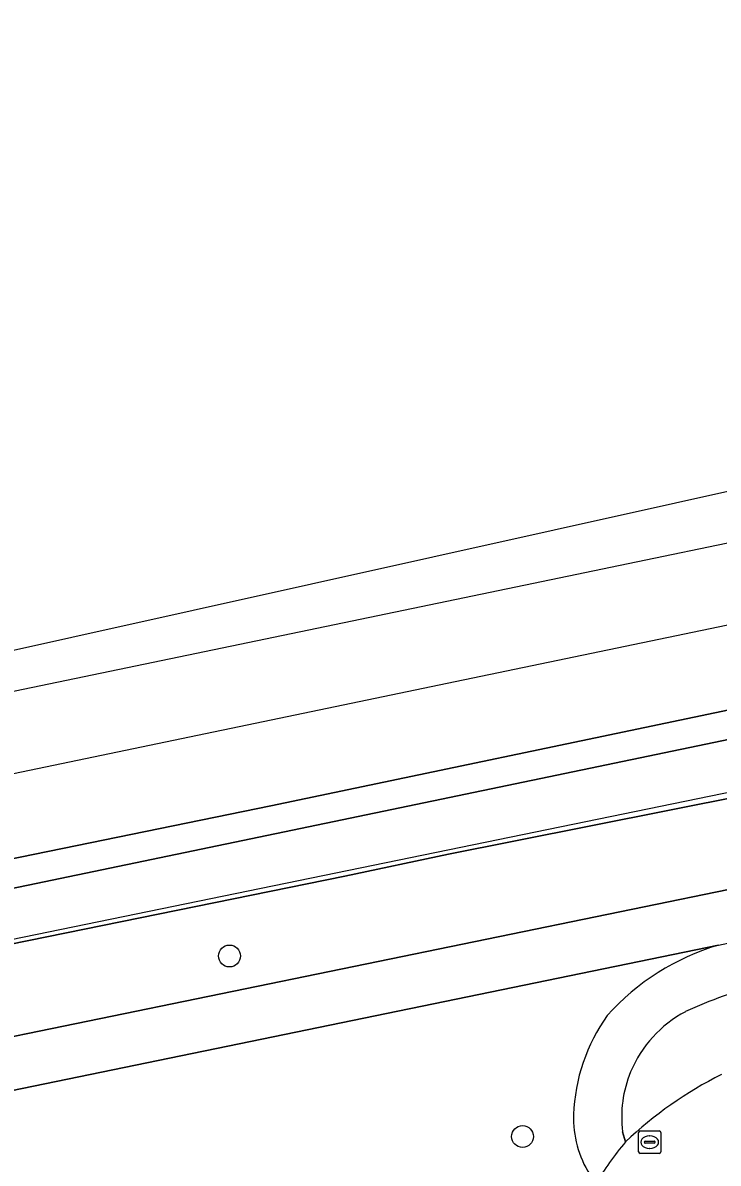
# Model space of a CAD drawing. Extents: x 162989 to 165008, y 383432 to 384338.
# Drawn here: x 164326.4 to 164357.5, y 384218.4 to 384269.5 of the extents above; entities that cross this region are included whole.
import ezdxf

# ---------------------------------------------------------------- set-up
doc = ezdxf.new("R2010")
doc.units = 0
for name, color, linetype in [('IMGEO_Berm_groen', 7, 'Continuous'), ('IMGEO_Boom', 7, 'Continuous'), ('IMGEO_Fietspad_open', 7, 'Continuous'), ('IMGEO_Gemengd_bos', 7, 'Continuous'), ('IMGEO_Grasland_overig', 7, 'Continuous'), ('IMGEO_Greppel_droge_sloot', 7, 'Continuous'), ('IMGEO_Groenvoorziening', 7, 'Continuous'), ('IMGEO_Hek', 7, 'Continuous'), ('IMGEO_Rijbaan_lokaal_open', 7, 'Continuous'), ('IMGEO_Rioolput', 7, 'Continuous'), ('IMGEO_Spoor', 7, 'Continuous'), ('IMGEO_Spoorbaan_halfverhard', 7, 'Continuous')]:
    doc.layers.add(name, color=color, linetype=linetype)

msp = doc.modelspace()

# ---------------------------------------------------------------- linework, layer by layer
at = {"layer": 'IMGEO_Berm_groen'}
msp.add_lwpolyline([(164353.19, 384219.827), (164353.317, 384219.37)], dxfattribs=at)
for centre, radius, start, end in [((164364.773, 384206.2), 20.932, 104.739, 114.7894), ((164358.546, 384220.427), 5.413, 118.0896, 157.4075), ((164358.361, 384220.5), 5.214, 157.3644, 187.4183), ((164365.547, 384206.538), 17.727, 116.5959, 133.6242)]:
    msp.add_arc(centre, radius, start, end, dxfattribs=at)
at = {"layer": 'IMGEO_Boom'}
for centre in [(164335.6, 384227.695), (164348.712, 384219.612)]:
    msp.add_circle(centre, 0.489, dxfattribs=at)
at = {"layer": 'IMGEO_Fietspad_open'}
msp.add_lwpolyline([(164353.317, 384219.37), (164353.19, 384219.827)], dxfattribs=at)
for centre, radius, start, end in [((164360.546, 384217.844), 10.784, 106.5154, 138.2271), ((164364.773, 384206.2), 20.932, 104.739, 114.7894), ((164359.118, 384220.301), 8.131, 144.4528, 177.9425), ((164358.546, 384220.427), 5.413, 118.0896, 157.4075), ((164358.361, 384220.5), 5.214, 157.3644, 187.4183), ((164355.693, 384220.431), 4.703, 178.0268, 212.3021), ((164363.973, 384210.37), 13.949, 139.8151, 149.3283)]:
    msp.add_arc(centre, radius, start, end, dxfattribs=at)
at = {"layer": 'IMGEO_Gemengd_bos'}
for points in [[(164303.485, 384223.907), (164304.402, 384219.662), (164323.29, 384223.548), (164359.021, 384230.9), (164517.058, 384263.844), (164516.359, 384267.228), (164500, 384263.774), (164434.525, 384250), (164348.319, 384232.834), (164345.391, 384232.251), (164340.758, 384231.27), (164314.07, 384225.844), (164312.147, 384225.517), (164310.471, 384225.232), (164308.203, 384224.846)], [(164357.48, 384228.183), (164359.498, 384228.605), (164359.021, 384230.9), (164323.29, 384223.548), (164304.402, 384219.662), (164305.141, 384216.24), (164318.742, 384219.027), (164319.131, 384219.129), (164320.884, 384219.591), (164320.656, 384220.594)]]:
    msp.add_lwpolyline(points, close=True, dxfattribs=at)
at = {"layer": 'IMGEO_Grasland_overig'}
for points in [[(164472.406, 384261.928), (164444.706, 384256.531), (164427.283, 384252.724), (164425.124, 384251.905), (164423.454, 384251.568), (164421.835, 384251.986), (164366.409, 384240.558), (164361.96, 384239.006), (164359.869, 384238.629), (164357.956, 384238.717), (164337.449, 384234.423), (164304.442, 384227.652)], [(164311.739, 384227.771), (164395.414, 384245.184), (164473.212, 384261.72)]]:
    msp.add_lwpolyline(points, dxfattribs=at)
at = {"layer": 'IMGEO_Greppel_droge_sloot'}
msp.add_lwpolyline([(164314.07, 384225.844), (164340.758, 384231.27), (164345.391, 384232.251), (164348.319, 384232.834), (164434.525, 384250), (164500, 384263.774), (164516.359, 384267.228), (164595.74, 384283.986), (164595.962, 384284.289), (164596.247, 384284.465), (164596.469, 384285.02), (164596.499, 384285.647), (164596.223, 384286.003), (164596.111, 384286.147), (164595.189, 384286.428), (164593.742, 384286.339), (164576.217, 384282.833), (164551.622, 384277.718), (164473.212, 384261.72), (164395.414, 384245.184), (164311.739, 384227.771)], dxfattribs=at)
at = {"layer": 'IMGEO_Groenvoorziening'}
msp.add_lwpolyline([(164357.48, 384228.183), (164320.656, 384220.594), (164320.884, 384219.591), (164319.131, 384219.129), (164320.353, 384218.928)], dxfattribs=at)
for centre, radius, start, end in [((164360.546, 384217.844), 10.784, 106.5154, 138.2271), ((164359.118, 384220.301), 8.131, 144.4528, 177.9425), ((164355.693, 384220.431), 4.703, 178.0268, 212.3021)]:
    msp.add_arc(centre, radius, start, end, dxfattribs=at)
at = {"layer": 'IMGEO_Hek'}
for points in [[(164303.131, 384226.044), (164305.697, 384225.187), (164307.372, 384224.639), (164387.865, 384241.173), (164396.794, 384243.033), (164579.165, 384280.984), (164608.458, 384287.127), (164632.936, 384292.237), (164650.022, 384295.726), (164674.431, 384300.787), (164689.153, 384303.87), (164716.01, 384309.444), (164762.017, 384319.118), (164785.621, 384324.006)], [(164308.203, 384224.846), (164314.07, 384225.844), (164340.758, 384231.27), (164345.391, 384232.251)]]:
    msp.add_lwpolyline(points, dxfattribs=at)
at = {"layer": 'IMGEO_Rijbaan_lokaal_open'}
for centre, radius, start, end in [((164365.547, 384206.538), 17.727, 116.5959, 133.6242), ((164363.973, 384210.37), 13.949, 139.8151, 149.3283)]:
    msp.add_arc(centre, radius, start, end, dxfattribs=at)
at = {"layer": 'IMGEO_Rioolput'}
for p, q in [((164353.899, 384218.936), (164353.899, 384219.788)), ((164353.974, 384219.862), (164354.826, 384219.862)), ((164354.387, 384219.642), (164354.412, 384219.642)), ((164354.9, 384219.788), (164354.9, 384218.936)), ((164354.158, 384219.356), (164354.158, 384219.368)), ((164354.596, 384219.319), (164354.198, 384219.319)), ((164354.201, 384219.405), (164354.599, 384219.405)), ((164354.642, 384219.368), (164354.642, 384219.356)), ((164354.826, 384218.862), (164353.974, 384218.862)), ((164354.41, 384219.082), (164354.385, 384219.082))]:
    msp.add_line(p, q, dxfattribs=at)
for points in [[(164353.899, 384218.936), (164353.899, 384219.788)], [(164353.974, 384219.862), (164354.826, 384219.862)], [(164354.9, 384219.788), (164354.9, 384218.936)], [(164354.826, 384218.862), (164353.974, 384218.862)]]:
    msp.add_lwpolyline(points, dxfattribs=at)
for centre, radius, start, end in [((164353.976, 384219.786), 0.0765, 91.552, 178.448), ((164353.976, 384219.786), 0.0765, 91.552, 178.448), ((164354.824, 384219.786), 0.0765, 1.552, 88.448), ((164354.824, 384219.786), 0.0765, 1.552, 88.448), ((164354.198, 384219.365), 0.0403, 85.8775, 175.7526), ((164354.195, 384219.355), 0.0366, 178.938, 274.7102), ((164354.599, 384219.362), 0.043, 264.8664, 352.4533), ((164354.603, 384219.367), 0.0386, 1.7309, 96.639), ((164353.976, 384218.938), 0.0765, 181.552, 268.448), ((164353.976, 384218.938), 0.0765, 181.552, 268.448), ((164354.824, 384218.938), 0.0765, 271.552, 358.448), ((164354.824, 384218.938), 0.0765, 271.552, 358.448)]:
    msp.add_arc(centre, radius, start, end, dxfattribs=at)
for centre, major_axis, ratio, start_param, end_param in [((164354.386, 384219.362), (-0.387, 0.002), 0.722429, 4.712389, 7.853982), ((164354.411, 384219.362), (-0.39, 0.002), 0.717154, 1.570796, 4.712389)]:
    msp.add_ellipse(centre, major_axis=major_axis, ratio=ratio, start_param=start_param, end_param=end_param, dxfattribs=at)
at = {"layer": 'IMGEO_Spoor'}
for points in [[(164788.231, 384335.773), (164684.182, 384314.23), (164649.743, 384306.978), (164549.034, 384286.117), (164446.504, 384264.637), (164353.435, 384245.24), (164284.243, 384230.902), (164214.646, 384216.358), (164173.585, 384207.909), (164102.605, 384193.066), (164031.754, 384178.409), (163810.752, 384132.353), (163673.071, 384103.86), (163574.904, 384083.455)], [(164789.572, 384332.389), (164775.58, 384329.429), (164644.744, 384302.256), (164570.629, 384286.722), (164345.336, 384239.894), (164220.116, 384213.747), (164092.662, 384187.275), (164071.527, 384182.957), (163942.979, 384156.119), (163900.983, 384147.477), (163806.025, 384127.659), (163575.669, 384079.775)]]:
    msp.add_lwpolyline(points, dxfattribs=at)
at = {"layer": 'IMGEO_Spoorbaan_halfverhard'}
for points in [[(164706.743, 384321.763), (164606.695, 384301.557), (164536.705, 384286.506), (164425.392, 384263.049), (164398.718, 384257.575), (164301.524, 384235.937)], [(164304.442, 384227.652), (164337.449, 384234.423), (164357.956, 384238.717), (164359.869, 384238.629), (164361.96, 384239.006), (164366.409, 384240.558), (164421.835, 384251.986), (164423.454, 384251.568), (164425.124, 384251.905), (164427.283, 384252.724), (164444.706, 384256.531), (164472.406, 384261.928)]]:
    msp.add_lwpolyline(points, dxfattribs=at)

doc.saveas('drawing.dxf')
